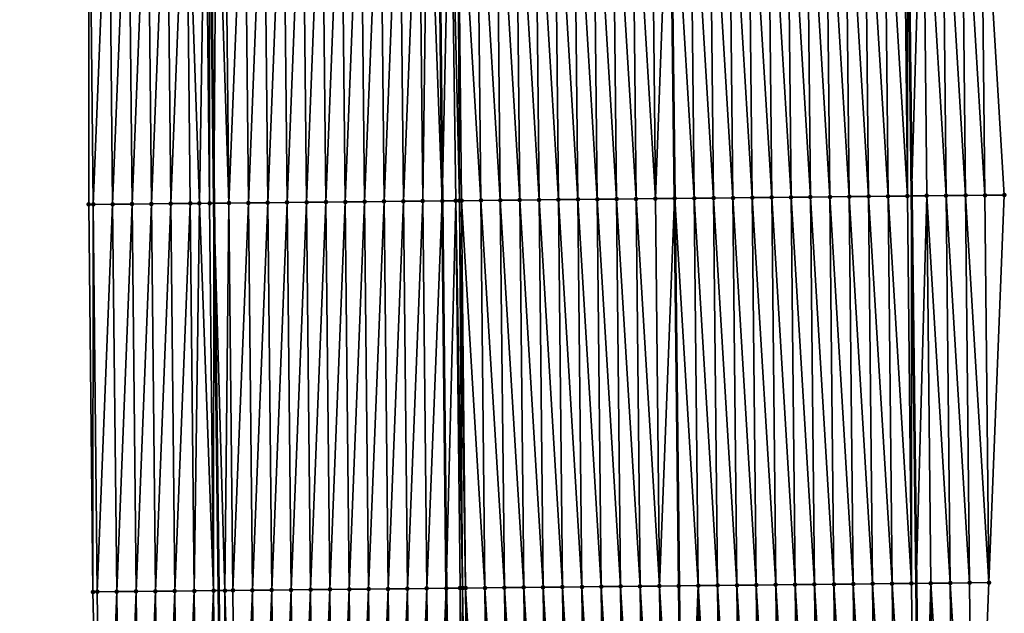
# Model space of a CAD drawing. Header units: feet. Extents: x 2010743 to 2022806, y 818705 to 837694.
# Tile 309 of 531: x 2011471 to 2011521, y 828872 to 828903. Entities that reach past the tile are written whole.
import ezdxf

# ---------------------------------------------------------------- set-up
doc = ezdxf.new("R2010")
doc.units = ezdxf.units.FT
doc.header["$MEASUREMENT"] = 0
for name, color, linetype, lineweight in [('EP_Travel Lane', 172, 'Continuous', 53), ('Road Shots', 141, 'Continuous', 100), ('STRIPING', 60, 'Continuous', 53)]:
    doc.layers.add(name, color=color, linetype=linetype, lineweight=lineweight)
doc.layers.add('I-77-MM17-21_NB-Surface-Border', color=7, linetype='Continuous')
doc.layers.add('I-77-MM17-21_NB-Surface-TIN', color=7, linetype='Continuous')

msp = doc.modelspace()

# ---------------------------------------------------------------- linework, layer by layer
at = {"layer": 'EP_Travel Lane'}
for points in [[(2011512.584, 829273.989, 318.244), (2011512.796, 829253.99, 318.126), (2011512.996, 829233.961, 318.023), (2011513.192, 829213.963, 317.877), (2011513.389, 829193.964, 317.745), (2011513.585, 829173.965, 317.621), (2011513.782, 829153.967, 317.5), (2011513.978, 829133.968, 317.355), (2011514.174, 829113.97, 317.235), (2011514.371, 829093.971, 317.101), (2011514.567, 829073.972, 316.995), (2011514.764, 829053.974, 316.873), (2011514.985, 829033.986, 316.753), (2011515.215, 829013.988, 316.662), (2011515.446, 828993.99, 316.527), (2011515.676, 828973.991, 316.415), (2011515.906, 828953.993, 316.282), (2011516.137, 828933.995, 316.151), (2011516.367, 828913.996, 316.02), (2011516.597, 828893.998, 315.889), (2011516.827, 828874, 315.772), (2011517.058, 828854.001, 315.672), (2011517.273, 828834.007, 315.552), (2011517.484, 828814.009, 315.422)], [(2011476.563, 829273.584, 318.471), (2011476.775, 829253.585, 318.372), (2011476.974, 829233.606, 318.258), (2011477.171, 829213.607, 318.144), (2011477.367, 829193.609, 317.993), (2011477.564, 829173.61, 317.871), (2011477.76, 829153.611, 317.748), (2011477.956, 829133.613, 317.624), (2011478.153, 829113.614, 317.502), (2011478.349, 829093.615, 317.368), (2011478.546, 829073.617, 317.262), (2011478.742, 829053.618, 317.141), (2011478.966, 829033.613, 317.012), (2011479.2, 829013.614, 316.91), (2011479.434, 828993.616, 316.809), (2011479.668, 828973.618, 316.693), (2011479.903, 828953.619, 316.534), (2011480.137, 828933.621, 316.412), (2011480.371, 828913.623, 316.275), (2011480.605, 828893.625, 316.163), (2011480.839, 828873.626, 316.036), (2011481.073, 828853.628, 315.906), (2011481.29, 828833.627, 315.768), (2011481.5, 828813.628, 315.686)]]:
    msp.add_polyline3d(points, dxfattribs=at)
at = {"layer": 'I-77-MM17-21_NB-Surface-Border', "color": 3, "linetype": 'Continuous', "lineweight": -3}
for points in [[(2011514.534, 829274.011, 318.177), (2011514.758, 829254.012, 318.068), (2011516.96, 829234.001, 317.894), (2011517.157, 829214.002, 317.766), (2011518.353, 829194.014, 317.605), (2011518.55, 829174.015, 317.478), (2011518.746, 829154.016, 317.352), (2011517.942, 829134.008, 317.241), (2011519.139, 829114.019, 317.089), (2011518.335, 829094.011, 316.988), (2011517.532, 829074.002, 316.91), (2011517.728, 829054.003, 316.783), (2011517.932, 829034.017, 316.663), (2011519.139, 829014.029, 316.534), (2011519.345, 828994.031, 316.404), (2011519.552, 828974.032, 316.292), (2011520.758, 828954.044, 316.128), (2011520.965, 828934.045, 315.991), (2011520.171, 828914.036, 315.896), (2011521.378, 828894.048, 315.742), (2011520.584, 828874.039, 315.654), (2011519.791, 828854.03, 315.581), (2011520, 828834.036, 315.468), (2011518.211, 828814.016, 315.402)], [(2011475.653, 828813.568, 315.523), (2011475.743, 828833.57, 315.62), (2011474.846, 828853.565, 315.736), (2011474.362, 828873.561, 315.867), (2011474.148, 828893.559, 316.002), (2011474.174, 828913.56, 316.128), (2011473.967, 828933.558, 316.251), (2011473.262, 828953.552, 316.364), (2011473.093, 828973.551, 316.509), (2011473.066, 828993.551, 316.635), (2011473.298, 829013.554, 316.74), (2011473.384, 829033.556, 316.858), (2011472.917, 829053.562, 316.977), (2011472.543, 829073.559, 317.077), (2011471.942, 829093.554, 317.189), (2011472.141, 829113.556, 317.339), (2011471.945, 829133.555, 317.473), (2011471.748, 829153.553, 317.605), (2011471.552, 829173.552, 317.723), (2011471.355, 829193.551, 317.841), (2011470.631, 829213.544, 317.969), (2011470.716, 829233.545, 318.088), (2011470.951, 829253.521, 318.21), (2011470.584, 829273.518, 318.318)]]:
    msp.add_polyline3d(points, dxfattribs=at)
at = {"layer": 'I-77-MM17-21_NB-Surface-TIN', "color": 128, "linetype": 'Continuous', "lineweight": -3}
for points in [[(2011519.378, 828894.027, 315.801), (2011519.171, 828914.026, 315.928), (2011518.171, 828914.015, 315.965)], [(2011520.378, 828894.038, 315.771), (2011520.171, 828914.036, 315.896), (2011519.171, 828914.026, 315.928)], [(2011519.378, 828894.027, 315.801), (2011520.378, 828894.038, 315.771), (2011519.171, 828914.026, 315.928)], [(2011520.378, 828894.038, 315.771), (2011521.378, 828894.048, 315.742), (2011520.171, 828914.036, 315.896)], [(2011474.38, 828893.561, 316.01), (2011474.174, 828913.56, 316.128), (2011474.148, 828893.559, 316.002)], [(2011474.38, 828893.561, 316.01), (2011475.174, 828913.57, 316.158), (2011474.174, 828913.56, 316.128)], [(2011474.38, 828893.561, 316.01), (2011475.38, 828893.571, 316.036), (2011475.174, 828913.57, 316.158)], [(2011475.38, 828893.571, 316.036), (2011476.174, 828913.58, 316.184), (2011475.174, 828913.57, 316.158)], [(2011475.38, 828893.571, 316.036), (2011476.38, 828893.582, 316.063), (2011476.174, 828913.58, 316.184)], [(2011476.38, 828893.582, 316.063), (2011477.174, 828913.59, 316.217), (2011476.174, 828913.58, 316.184)], [(2011476.38, 828893.582, 316.063), (2011477.38, 828893.592, 316.092), (2011477.174, 828913.59, 316.217)], [(2011477.38, 828893.592, 316.092), (2011478.174, 828913.601, 316.235), (2011477.174, 828913.59, 316.217)], [(2011477.38, 828893.592, 316.092), (2011478.38, 828893.602, 316.114), (2011478.174, 828913.601, 316.235)], [(2011478.38, 828893.602, 316.114), (2011479.174, 828913.611, 316.256), (2011478.174, 828913.601, 316.235)], [(2011478.38, 828893.602, 316.114), (2011479.38, 828893.612, 316.14), (2011479.174, 828913.611, 316.256)], [(2011479.852, 828893.617, 316.16), (2011480.174, 828913.621, 316.269), (2011479.174, 828913.611, 316.256)], [(2011479.38, 828893.612, 316.14), (2011479.852, 828893.617, 316.16), (2011479.174, 828913.611, 316.256)], [(2011479.852, 828893.617, 316.16), (2011480.38, 828893.622, 316.159), (2011480.174, 828913.621, 316.269)], [(2011480.38, 828893.622, 316.159), (2011480.371, 828913.623, 316.275), (2011480.174, 828913.621, 316.269)], [(2011480.741, 828913.627, 316.287), (2011480.371, 828913.623, 316.275), (2011480.605, 828893.625, 316.163)], [(2011480.38, 828893.622, 316.159), (2011480.605, 828893.625, 316.163), (2011480.371, 828913.623, 316.275)], [(2011481.38, 828893.633, 316.175), (2011480.741, 828913.627, 316.287), (2011480.605, 828893.625, 316.163)], [(2011481.38, 828893.633, 316.175), (2011481.173, 828913.631, 316.297), (2011480.741, 828913.627, 316.287)], [(2011481.38, 828893.633, 316.175), (2011482.173, 828913.641, 316.318), (2011481.173, 828913.631, 316.297)], [(2011481.38, 828893.633, 316.175), (2011482.38, 828893.643, 316.198), (2011482.173, 828913.641, 316.318)], [(2011482.38, 828893.643, 316.198), (2011483.173, 828913.652, 316.333), (2011482.173, 828913.641, 316.318)], [(2011482.38, 828893.643, 316.198), (2011483.38, 828893.653, 316.22), (2011483.173, 828913.652, 316.333)], [(2011483.38, 828893.653, 316.22), (2011484.173, 828913.662, 316.342), (2011483.173, 828913.652, 316.333)], [(2011483.38, 828893.653, 316.22), (2011484.38, 828893.663, 316.227), (2011484.173, 828913.662, 316.342)], [(2011484.38, 828893.663, 316.227), (2011485.173, 828913.672, 316.351), (2011484.173, 828913.662, 316.342)], [(2011484.38, 828893.663, 316.227), (2011485.38, 828893.674, 316.239), (2011485.173, 828913.672, 316.351)], [(2011485.38, 828893.674, 316.239), (2011486.173, 828913.682, 316.362), (2011485.173, 828913.672, 316.351)], [(2011485.38, 828893.674, 316.239), (2011486.38, 828893.684, 316.25), (2011486.173, 828913.682, 316.362)], [(2011486.38, 828893.684, 316.25), (2011487.173, 828913.693, 316.373), (2011486.173, 828913.682, 316.362)], [(2011486.38, 828893.684, 316.25), (2011487.38, 828893.694, 316.26), (2011487.173, 828913.693, 316.373)], [(2011487.38, 828893.694, 316.26), (2011488.173, 828913.703, 316.38), (2011487.173, 828913.693, 316.373)], [(2011487.38, 828893.694, 316.26), (2011488.38, 828893.704, 316.269), (2011488.173, 828913.703, 316.38)], [(2011488.38, 828893.704, 316.269), (2011489.173, 828913.713, 316.391), (2011488.173, 828913.703, 316.38)], [(2011488.38, 828893.704, 316.269), (2011489.38, 828893.715, 316.281), (2011489.173, 828913.713, 316.391)], [(2011489.38, 828893.715, 316.281), (2011490.173, 828913.723, 316.402), (2011489.173, 828913.713, 316.391)], [(2011489.38, 828893.715, 316.281), (2011490.38, 828893.725, 316.294), (2011490.173, 828913.723, 316.402)], [(2011490.38, 828893.725, 316.294), (2011491.173, 828913.734, 316.416), (2011490.173, 828913.723, 316.402)], [(2011490.38, 828893.725, 316.294), (2011491.379, 828893.735, 316.312), (2011491.173, 828913.734, 316.416)], [(2011491.379, 828893.735, 316.312), (2011491.645, 828913.739, 316.423), (2011491.173, 828913.734, 316.416)], [(2011491.379, 828893.735, 316.312), (2011492.38, 828893.745, 316.316), (2011491.645, 828913.739, 316.423)], [(2011491.645, 828913.739, 316.423), (2011492.38, 828893.745, 316.316), (2011492.173, 828913.744, 316.416)], [(2011492.804, 828913.751, 316.42), (2011492.173, 828913.744, 316.416), (2011492.38, 828893.745, 316.316)], [(2011493.082, 828893.753, 316.323), (2011492.804, 828913.751, 316.42), (2011492.38, 828893.745, 316.316)], [(2011493.272, 828893.755, 316.322), (2011493.173, 828913.754, 316.416), (2011492.804, 828913.751, 316.42)], [(2011493.082, 828893.753, 316.323), (2011493.272, 828893.755, 316.322), (2011492.804, 828913.751, 316.42)], [(2011494.379, 828893.766, 316.308), (2011494.173, 828913.765, 316.4), (2011493.173, 828913.754, 316.416)], [(2011493.272, 828893.755, 316.322), (2011493.379, 828893.756, 316.322), (2011493.173, 828913.754, 316.416)], [(2011493.379, 828893.756, 316.322), (2011494.379, 828893.766, 316.308), (2011493.173, 828913.754, 316.416)], [(2011495.379, 828893.776, 316.29), (2011495.173, 828913.775, 316.386), (2011494.173, 828913.765, 316.4)], [(2011494.379, 828893.766, 316.308), (2011495.379, 828893.776, 316.29), (2011494.173, 828913.765, 316.4)], [(2011496.379, 828893.787, 316.272), (2011496.173, 828913.786, 316.373), (2011495.173, 828913.775, 316.386)], [(2011495.379, 828893.776, 316.29), (2011496.379, 828893.787, 316.272), (2011495.173, 828913.775, 316.386)], [(2011497.379, 828893.797, 316.257), (2011497.173, 828913.796, 316.359), (2011496.173, 828913.786, 316.373)], [(2011496.379, 828893.787, 316.272), (2011497.379, 828893.797, 316.257), (2011496.173, 828913.786, 316.373)], [(2011498.379, 828893.808, 316.241), (2011498.173, 828913.806, 316.345), (2011497.173, 828913.796, 316.359)], [(2011497.379, 828893.797, 316.257), (2011498.379, 828893.808, 316.241), (2011497.173, 828913.796, 316.359)], [(2011499.379, 828893.818, 316.223), (2011499.173, 828913.817, 316.329), (2011498.173, 828913.806, 316.345)], [(2011498.379, 828893.808, 316.241), (2011499.379, 828893.818, 316.223), (2011498.173, 828913.806, 316.345)], [(2011500.379, 828893.829, 316.204), (2011500.172, 828913.827, 316.312), (2011499.173, 828913.817, 316.329)], [(2011499.379, 828893.818, 316.223), (2011500.379, 828893.829, 316.204), (2011499.173, 828913.817, 316.329)], [(2011501.379, 828893.839, 316.19), (2011501.172, 828913.838, 316.299), (2011500.172, 828913.827, 316.312)], [(2011500.379, 828893.829, 316.204), (2011501.379, 828893.839, 316.19), (2011500.172, 828913.827, 316.312)], [(2011502.379, 828893.849, 316.178), (2011502.172, 828913.848, 316.287), (2011501.172, 828913.838, 316.299)], [(2011501.379, 828893.839, 316.19), (2011502.379, 828893.849, 316.178), (2011501.172, 828913.838, 316.299)], [(2011503.379, 828893.86, 316.171), (2011503.172, 828913.858, 316.28), (2011502.172, 828913.848, 316.287)], [(2011502.379, 828893.849, 316.178), (2011503.379, 828893.86, 316.171), (2011502.172, 828913.848, 316.287)], [(2011503.379, 828893.86, 316.171), (2011504.128, 828913.869, 316.256), (2011503.172, 828913.858, 316.28)], [(2011503.379, 828893.86, 316.171), (2011504.356, 828893.87, 316.146), (2011504.128, 828913.869, 316.256)], [(2011504.172, 828913.869, 316.255), (2011504.128, 828913.869, 316.256), (2011504.356, 828893.87, 316.146)], [(2011505.379, 828893.881, 316.124), (2011505.172, 828913.879, 316.236), (2011504.172, 828913.869, 316.255)], [(2011504.379, 828893.87, 316.145), (2011504.172, 828913.869, 316.255), (2011504.356, 828893.87, 316.146)], [(2011504.379, 828893.87, 316.145), (2011505.379, 828893.881, 316.124), (2011504.172, 828913.869, 316.255)], [(2011506.379, 828893.891, 316.091), (2011506.172, 828913.89, 316.207), (2011505.172, 828913.879, 316.236)], [(2011505.379, 828893.881, 316.124), (2011506.379, 828893.891, 316.091), (2011505.172, 828913.879, 316.236)], [(2011507.379, 828893.902, 316.069), (2011507.172, 828913.9, 316.186), (2011506.172, 828913.89, 316.207)], [(2011506.379, 828893.891, 316.091), (2011507.379, 828893.902, 316.069), (2011506.172, 828913.89, 316.207)], [(2011508.379, 828893.912, 316.049), (2011508.172, 828913.911, 316.167), (2011507.172, 828913.9, 316.186)], [(2011507.379, 828893.902, 316.069), (2011508.379, 828893.912, 316.049), (2011507.172, 828913.9, 316.186)], [(2011509.379, 828893.923, 316.028), (2011509.172, 828913.921, 316.149), (2011508.172, 828913.911, 316.167)], [(2011508.379, 828893.912, 316.049), (2011509.379, 828893.923, 316.028), (2011508.172, 828913.911, 316.167)], [(2011510.378, 828893.933, 316.013), (2011510.172, 828913.932, 316.136), (2011509.172, 828913.921, 316.149)], [(2011509.379, 828893.923, 316.028), (2011510.378, 828893.933, 316.013), (2011509.172, 828913.921, 316.149)], [(2011511.378, 828893.944, 316), (2011511.172, 828913.942, 316.123), (2011510.172, 828913.932, 316.136)], [(2011510.378, 828893.933, 316.013), (2011511.378, 828893.944, 316), (2011510.172, 828913.932, 316.136)], [(2011512.378, 828893.954, 315.984), (2011512.172, 828913.952, 316.11), (2011511.172, 828913.942, 316.123)], [(2011511.378, 828893.944, 316), (2011512.378, 828893.954, 315.984), (2011511.172, 828913.942, 316.123)], [(2011513.378, 828893.964, 315.964), (2011513.172, 828913.963, 316.09), (2011512.172, 828913.952, 316.11)], [(2011512.378, 828893.954, 315.984), (2011513.378, 828893.964, 315.964), (2011512.172, 828913.952, 316.11)], [(2011514.378, 828893.975, 315.945), (2011514.172, 828913.973, 316.075), (2011513.172, 828913.963, 316.09)], [(2011513.378, 828893.964, 315.964), (2011514.378, 828893.975, 315.945), (2011513.172, 828913.963, 316.09)], [(2011515.378, 828893.985, 315.926), (2011515.172, 828913.984, 316.058), (2011514.172, 828913.973, 316.075)], [(2011514.378, 828893.975, 315.945), (2011515.378, 828893.985, 315.926), (2011514.172, 828913.973, 316.075)], [(2011516.378, 828893.996, 315.895), (2011516.172, 828913.994, 316.027), (2011515.172, 828913.984, 316.058)], [(2011515.378, 828893.985, 315.926), (2011516.378, 828893.996, 315.895), (2011515.172, 828913.984, 316.058)], [(2011516.378, 828893.996, 315.895), (2011516.367, 828913.996, 316.02), (2011516.172, 828913.994, 316.027)], [(2011517.172, 828914.005, 315.993), (2011516.367, 828913.996, 316.02), (2011516.597, 828893.998, 315.889)], [(2011516.378, 828893.996, 315.895), (2011516.597, 828893.998, 315.889), (2011516.367, 828913.996, 316.02)], [(2011517.378, 828894.006, 315.864), (2011517.172, 828914.005, 315.993), (2011516.597, 828893.998, 315.889)], [(2011518.378, 828894.017, 315.836), (2011518.171, 828914.015, 315.965), (2011517.172, 828914.005, 315.993)], [(2011517.378, 828894.006, 315.864), (2011518.378, 828894.017, 315.836), (2011517.172, 828914.005, 315.993)], [(2011518.378, 828894.017, 315.836), (2011519.378, 828894.027, 315.801), (2011518.171, 828914.015, 315.965)], [(2011487.586, 828873.696, 316.133), (2011488.38, 828893.704, 316.269), (2011487.38, 828893.694, 316.26)], [(2011487.586, 828873.696, 316.133), (2011488.586, 828873.706, 316.143), (2011488.38, 828893.704, 316.269)], [(2011488.586, 828873.706, 316.143), (2011489.38, 828893.715, 316.281), (2011488.38, 828893.704, 316.269)], [(2011488.586, 828873.706, 316.143), (2011489.586, 828873.716, 316.159), (2011489.38, 828893.715, 316.281)], [(2011489.586, 828873.716, 316.159), (2011490.38, 828893.725, 316.294), (2011489.38, 828893.715, 316.281)], [(2011489.586, 828873.716, 316.159), (2011490.586, 828873.726, 316.176), (2011490.38, 828893.725, 316.294)], [(2011490.586, 828873.726, 316.176), (2011491.379, 828893.735, 316.312), (2011490.38, 828893.725, 316.294)], [(2011490.586, 828873.726, 316.176), (2011491.586, 828873.736, 316.195), (2011491.379, 828893.735, 316.312)], [(2011491.586, 828873.736, 316.195), (2011492.38, 828893.745, 316.316), (2011491.379, 828893.735, 316.312)], [(2011491.586, 828873.736, 316.195), (2011492.586, 828873.747, 316.203), (2011492.38, 828893.745, 316.316)], [(2011493.082, 828893.753, 316.323), (2011492.38, 828893.745, 316.316), (2011492.586, 828873.747, 316.203)], [(2011493.303, 828873.754, 316.209), (2011493.082, 828893.753, 316.323), (2011492.586, 828873.747, 316.203)], [(2011493.432, 828873.755, 316.208), (2011493.272, 828893.755, 316.322), (2011493.082, 828893.753, 316.323)], [(2011493.303, 828873.754, 316.209), (2011493.432, 828873.755, 316.208), (2011493.082, 828893.753, 316.323)], [(2011493.586, 828873.757, 316.207), (2011493.379, 828893.756, 316.322), (2011493.272, 828893.755, 316.322)], [(2011493.432, 828873.755, 316.208), (2011493.586, 828873.757, 316.207), (2011493.272, 828893.755, 316.322)], [(2011494.586, 828873.767, 316.192), (2011494.379, 828893.766, 316.308), (2011493.379, 828893.756, 316.322)], [(2011493.586, 828873.757, 316.207), (2011494.586, 828873.767, 316.192), (2011493.379, 828893.756, 316.322)], [(2011495.586, 828873.778, 316.173), (2011495.379, 828893.776, 316.29), (2011494.379, 828893.766, 316.308)], [(2011494.586, 828873.767, 316.192), (2011495.586, 828873.778, 316.173), (2011494.379, 828893.766, 316.308)], [(2011496.586, 828873.788, 316.152), (2011496.379, 828893.787, 316.272), (2011495.379, 828893.776, 316.29)], [(2011495.586, 828873.778, 316.173), (2011496.586, 828873.788, 316.152), (2011495.379, 828893.776, 316.29)], [(2011497.586, 828873.799, 316.135), (2011497.379, 828893.797, 316.257), (2011496.379, 828893.787, 316.272)], [(2011496.586, 828873.788, 316.152), (2011497.586, 828873.799, 316.135), (2011496.379, 828893.787, 316.272)], [(2011498.586, 828873.809, 316.121), (2011498.379, 828893.808, 316.241), (2011497.379, 828893.797, 316.257)], [(2011497.586, 828873.799, 316.135), (2011498.586, 828873.809, 316.121), (2011497.379, 828893.797, 316.257)], [(2011499.586, 828873.82, 316.103), (2011499.379, 828893.818, 316.223), (2011498.379, 828893.808, 316.241)], [(2011498.586, 828873.809, 316.121), (2011499.586, 828873.82, 316.103), (2011498.379, 828893.808, 316.241)], [(2011500.586, 828873.83, 316.087), (2011500.379, 828893.829, 316.204), (2011499.379, 828893.818, 316.223)], [(2011499.586, 828873.82, 316.103), (2011500.586, 828873.83, 316.087), (2011499.379, 828893.818, 316.223)], [(2011501.586, 828873.841, 316.07), (2011501.379, 828893.839, 316.19), (2011500.379, 828893.829, 316.204)], [(2011500.586, 828873.83, 316.087), (2011501.586, 828873.841, 316.07), (2011500.379, 828893.829, 316.204)], [(2011502.585, 828873.851, 316.057), (2011502.379, 828893.849, 316.178), (2011501.379, 828893.839, 316.19)], [(2011501.586, 828873.841, 316.07), (2011502.585, 828873.851, 316.057), (2011501.379, 828893.839, 316.19)], [(2011503.585, 828873.861, 316.051), (2011503.379, 828893.86, 316.171), (2011502.379, 828893.849, 316.178)], [(2011502.585, 828873.851, 316.057), (2011503.585, 828873.861, 316.051), (2011502.379, 828893.849, 316.178)], [(2011503.585, 828873.861, 316.051), (2011504.356, 828893.87, 316.146), (2011503.379, 828893.86, 316.171)], [(2011503.585, 828873.861, 316.051), (2011504.583, 828873.872, 316.029), (2011504.356, 828893.87, 316.146)], [(2011504.379, 828893.87, 316.145), (2011504.356, 828893.87, 316.146), (2011504.583, 828873.872, 316.029)], [(2011505.585, 828873.882, 316.005), (2011505.379, 828893.881, 316.124), (2011504.379, 828893.87, 316.145)], [(2011504.585, 828873.872, 316.029), (2011504.379, 828893.87, 316.145), (2011504.583, 828873.872, 316.029)], [(2011504.585, 828873.872, 316.029), (2011505.585, 828873.882, 316.005), (2011504.379, 828893.87, 316.145)], [(2011506.585, 828873.893, 315.973), (2011506.379, 828893.891, 316.091), (2011505.379, 828893.881, 316.124)], [(2011505.585, 828873.882, 316.005), (2011506.585, 828873.893, 315.973), (2011505.379, 828893.881, 316.124)], [(2011507.585, 828873.903, 315.95), (2011507.379, 828893.902, 316.069), (2011506.379, 828893.891, 316.091)], [(2011506.585, 828873.893, 315.973), (2011507.585, 828873.903, 315.95), (2011506.379, 828893.891, 316.091)], [(2011508.585, 828873.914, 315.929), (2011508.379, 828893.912, 316.049), (2011507.379, 828893.902, 316.069)], [(2011507.585, 828873.903, 315.95), (2011508.585, 828873.914, 315.929), (2011507.379, 828893.902, 316.069)], [(2011509.585, 828873.924, 315.913), (2011509.379, 828893.923, 316.028), (2011508.379, 828893.912, 316.049)], [(2011508.585, 828873.914, 315.929), (2011509.585, 828873.924, 315.913), (2011508.379, 828893.912, 316.049)], [(2011510.585, 828873.935, 315.9), (2011510.378, 828893.933, 316.013), (2011509.379, 828893.923, 316.028)], [(2011509.585, 828873.924, 315.913), (2011510.585, 828873.935, 315.9), (2011509.379, 828893.923, 316.028)], [(2011511.585, 828873.945, 315.885), (2011511.378, 828893.944, 316), (2011510.378, 828893.933, 316.013)], [(2011510.585, 828873.935, 315.9), (2011511.585, 828873.945, 315.885), (2011510.378, 828893.933, 316.013)], [(2011512.585, 828873.955, 315.87), (2011512.378, 828893.954, 315.984), (2011511.378, 828893.944, 316)], [(2011511.585, 828873.945, 315.885), (2011512.585, 828873.955, 315.87), (2011511.378, 828893.944, 316)], [(2011513.585, 828873.966, 315.851), (2011513.378, 828893.964, 315.964), (2011512.378, 828893.954, 315.984)], [(2011512.585, 828873.955, 315.87), (2011513.585, 828873.966, 315.851), (2011512.378, 828893.954, 315.984)], [(2011514.585, 828873.976, 315.831), (2011514.378, 828893.975, 315.945), (2011513.378, 828893.964, 315.964)], [(2011513.585, 828873.966, 315.851), (2011514.585, 828873.976, 315.831), (2011513.378, 828893.964, 315.964)], [(2011515.585, 828873.987, 315.809), (2011515.378, 828893.985, 315.926), (2011514.378, 828893.975, 315.945)], [(2011514.585, 828873.976, 315.831), (2011515.585, 828873.987, 315.809), (2011514.378, 828893.975, 315.945)], [(2011516.585, 828873.997, 315.778), (2011516.378, 828893.996, 315.895), (2011515.378, 828893.985, 315.926)], [(2011515.585, 828873.987, 315.809), (2011516.585, 828873.997, 315.778), (2011515.378, 828893.985, 315.926)], [(2011516.585, 828873.997, 315.778), (2011516.597, 828893.998, 315.889), (2011516.378, 828893.996, 315.895)], [(2011516.585, 828873.997, 315.778), (2011516.827, 828874, 315.772), (2011516.597, 828893.998, 315.889)], [(2011517.378, 828894.006, 315.864), (2011516.597, 828893.998, 315.889), (2011516.827, 828874, 315.772)], [(2011517.585, 828874.008, 315.753), (2011517.378, 828894.006, 315.864), (2011516.827, 828874, 315.772)], [(2011518.585, 828874.018, 315.723), (2011518.378, 828894.017, 315.836), (2011517.378, 828894.006, 315.864)], [(2011517.585, 828874.008, 315.753), (2011518.585, 828874.018, 315.723), (2011517.378, 828894.006, 315.864)], [(2011519.585, 828874.029, 315.687), (2011519.378, 828894.027, 315.801), (2011518.378, 828894.017, 315.836)], [(2011518.585, 828874.018, 315.723), (2011519.585, 828874.029, 315.687), (2011518.378, 828894.017, 315.836)], [(2011520.584, 828874.039, 315.654), (2011520.378, 828894.038, 315.771), (2011519.378, 828894.027, 315.801)], [(2011519.585, 828874.029, 315.687), (2011520.584, 828874.039, 315.654), (2011519.378, 828894.027, 315.801)], [(2011520.584, 828874.039, 315.654), (2011521.378, 828894.048, 315.742), (2011520.378, 828894.038, 315.771)], [(2011474.362, 828873.561, 315.867), (2011474.38, 828893.561, 316.01), (2011474.148, 828893.559, 316.002)], [(2011474.587, 828873.563, 315.874), (2011474.38, 828893.561, 316.01), (2011474.362, 828873.561, 315.867)], [(2011474.587, 828873.563, 315.874), (2011475.38, 828893.571, 316.036), (2011474.38, 828893.561, 316.01)], [(2011474.587, 828873.563, 315.874), (2011475.587, 828873.573, 315.906), (2011475.38, 828893.571, 316.036)], [(2011475.587, 828873.573, 315.906), (2011476.38, 828893.582, 316.063), (2011475.38, 828893.571, 316.036)], [(2011475.587, 828873.573, 315.906), (2011476.587, 828873.583, 315.935), (2011476.38, 828893.582, 316.063)], [(2011476.587, 828873.583, 315.935), (2011477.38, 828893.592, 316.092), (2011476.38, 828893.582, 316.063)], [(2011476.587, 828873.583, 315.935), (2011477.587, 828873.593, 315.966), (2011477.38, 828893.592, 316.092)], [(2011477.587, 828873.593, 315.966), (2011478.38, 828893.602, 316.114), (2011477.38, 828893.592, 316.092)], [(2011477.587, 828873.593, 315.966), (2011478.587, 828873.603, 315.996), (2011478.38, 828893.602, 316.114)], [(2011478.587, 828873.603, 315.996), (2011479.38, 828893.612, 316.14), (2011478.38, 828893.602, 316.114)], [(2011478.587, 828873.603, 315.996), (2011479.587, 828873.614, 316.027), (2011479.38, 828893.612, 316.14)], [(2011479.587, 828873.614, 316.027), (2011479.852, 828893.617, 316.16), (2011479.38, 828893.612, 316.14)], [(2011479.587, 828873.614, 316.027), (2011480.587, 828873.624, 316.033), (2011479.852, 828893.617, 316.16)], [(2011480.587, 828873.624, 316.033), (2011480.38, 828893.622, 316.159), (2011479.852, 828893.617, 316.16)], [(2011480.587, 828873.624, 316.033), (2011480.605, 828893.625, 316.163), (2011480.38, 828893.622, 316.159)], [(2011480.587, 828873.624, 316.033), (2011480.839, 828873.626, 316.036), (2011480.605, 828893.625, 316.163)], [(2011481.169, 828873.63, 316.039), (2011481.38, 828893.633, 316.175), (2011480.605, 828893.625, 316.163)], [(2011481.169, 828873.63, 316.039), (2011480.605, 828893.625, 316.163), (2011480.839, 828873.626, 316.036)], [(2011481.169, 828873.63, 316.039), (2011481.587, 828873.634, 316.048), (2011481.38, 828893.633, 316.175)], [(2011481.587, 828873.634, 316.048), (2011482.38, 828893.643, 316.198), (2011481.38, 828893.633, 316.175)], [(2011481.587, 828873.634, 316.048), (2011482.587, 828873.644, 316.069), (2011482.38, 828893.643, 316.198)], [(2011482.587, 828873.644, 316.069), (2011483.38, 828893.653, 316.22), (2011482.38, 828893.643, 316.198)], [(2011482.587, 828873.644, 316.069), (2011483.586, 828873.654, 316.087), (2011483.38, 828893.653, 316.22)], [(2011483.586, 828873.654, 316.087), (2011484.38, 828893.663, 316.227), (2011483.38, 828893.653, 316.22)], [(2011483.586, 828873.654, 316.087), (2011484.586, 828873.665, 316.097), (2011484.38, 828893.663, 316.227)], [(2011484.586, 828873.665, 316.097), (2011485.38, 828893.674, 316.239), (2011484.38, 828893.663, 316.227)], [(2011484.586, 828873.665, 316.097), (2011485.586, 828873.675, 316.11), (2011485.38, 828893.674, 316.239)], [(2011485.586, 828873.675, 316.11), (2011486.38, 828893.684, 316.25), (2011485.38, 828893.674, 316.239)], [(2011485.586, 828873.675, 316.11), (2011486.586, 828873.685, 316.122), (2011486.38, 828893.684, 316.25)], [(2011486.586, 828873.685, 316.122), (2011487.38, 828893.694, 316.26), (2011486.38, 828893.684, 316.25)], [(2011486.586, 828873.685, 316.122), (2011487.586, 828873.696, 316.133), (2011487.38, 828893.694, 316.26)], [(2011507.792, 828853.905, 315.827), (2011507.585, 828873.903, 315.95), (2011506.585, 828873.893, 315.973)], [(2011508.792, 828853.915, 315.807), (2011508.585, 828873.914, 315.929), (2011507.585, 828873.903, 315.95)], [(2011507.792, 828853.905, 315.827), (2011508.792, 828853.915, 315.807), (2011507.585, 828873.903, 315.95)], [(2011509.792, 828853.926, 315.79), (2011509.585, 828873.924, 315.913), (2011508.585, 828873.914, 315.929)], [(2011508.792, 828853.915, 315.807), (2011509.792, 828853.926, 315.79), (2011508.585, 828873.914, 315.929)], [(2011510.792, 828853.936, 315.777), (2011510.585, 828873.935, 315.9), (2011509.585, 828873.924, 315.913)], [(2011509.792, 828853.926, 315.79), (2011510.792, 828853.936, 315.777), (2011509.585, 828873.924, 315.913)], [(2011511.792, 828853.946, 315.765), (2011511.585, 828873.945, 315.885), (2011510.585, 828873.935, 315.9)], [(2011510.792, 828853.936, 315.777), (2011511.792, 828853.946, 315.765), (2011510.585, 828873.935, 315.9)], [(2011512.791, 828853.957, 315.752), (2011512.585, 828873.955, 315.87), (2011511.585, 828873.945, 315.885)], [(2011511.792, 828853.946, 315.765), (2011512.791, 828853.957, 315.752), (2011511.585, 828873.945, 315.885)], [(2011513.791, 828853.967, 315.739), (2011513.585, 828873.966, 315.851), (2011512.585, 828873.955, 315.87)], [(2011512.791, 828853.957, 315.752), (2011513.791, 828853.967, 315.739), (2011512.585, 828873.955, 315.87)], [(2011514.791, 828853.978, 315.724), (2011514.585, 828873.976, 315.831), (2011513.585, 828873.966, 315.851)], [(2011513.791, 828853.967, 315.739), (2011514.791, 828853.978, 315.724), (2011513.585, 828873.966, 315.851)], [(2011515.791, 828853.988, 315.705), (2011515.585, 828873.987, 315.809), (2011514.585, 828873.976, 315.831)], [(2011514.791, 828853.978, 315.724), (2011515.791, 828853.988, 315.705), (2011514.585, 828873.976, 315.831)], [(2011516.791, 828853.999, 315.679), (2011516.585, 828873.997, 315.778), (2011515.585, 828873.987, 315.809)], [(2011515.791, 828853.988, 315.705), (2011516.791, 828853.999, 315.679), (2011515.585, 828873.987, 315.809)], [(2011516.791, 828853.999, 315.679), (2011516.827, 828874, 315.772), (2011516.585, 828873.997, 315.778)], [(2011516.791, 828853.999, 315.679), (2011517.058, 828854.001, 315.672), (2011516.827, 828874, 315.772)], [(2011517.585, 828874.008, 315.753), (2011516.827, 828874, 315.772), (2011517.058, 828854.001, 315.672)], [(2011517.791, 828854.009, 315.651), (2011517.585, 828874.008, 315.753), (2011517.058, 828854.001, 315.672)], [(2011518.791, 828854.02, 315.619), (2011518.585, 828874.018, 315.723), (2011517.585, 828874.008, 315.753)], [(2011517.791, 828854.009, 315.651), (2011518.791, 828854.02, 315.619), (2011517.585, 828874.008, 315.753)], [(2011519.791, 828854.03, 315.581), (2011519.585, 828874.029, 315.687), (2011518.585, 828874.018, 315.723)], [(2011518.791, 828854.02, 315.619), (2011519.791, 828854.03, 315.581), (2011518.585, 828874.018, 315.723)], [(2011519.791, 828854.03, 315.581), (2011520.584, 828874.039, 315.654), (2011519.585, 828874.029, 315.687)], [(2011474.846, 828853.565, 315.736), (2011474.587, 828873.563, 315.874), (2011474.362, 828873.561, 315.867)], [(2011474.846, 828853.565, 315.736), (2011475.587, 828873.573, 315.906), (2011474.587, 828873.563, 315.874)], [(2011475.793, 828853.575, 315.768), (2011475.587, 828873.573, 315.906), (2011474.846, 828853.565, 315.736)], [(2011475.793, 828853.575, 315.768), (2011476.587, 828873.583, 315.935), (2011475.587, 828873.573, 315.906)], [(2011475.793, 828853.575, 315.768), (2011476.793, 828853.585, 315.796), (2011476.587, 828873.583, 315.935)], [(2011476.793, 828853.585, 315.796), (2011477.587, 828873.593, 315.966), (2011476.587, 828873.583, 315.935)], [(2011476.793, 828853.585, 315.796), (2011477.793, 828853.595, 315.827), (2011477.587, 828873.593, 315.966)], [(2011477.793, 828853.595, 315.827), (2011478.587, 828873.603, 315.996), (2011477.587, 828873.593, 315.966)], [(2011477.793, 828853.595, 315.827), (2011478.793, 828853.605, 315.861), (2011478.587, 828873.603, 315.996)], [(2011478.793, 828853.605, 315.861), (2011479.587, 828873.614, 316.027), (2011478.587, 828873.603, 315.996)], [(2011478.793, 828853.605, 315.861), (2011479.793, 828853.615, 315.892), (2011479.587, 828873.614, 316.027)], [(2011479.793, 828853.615, 315.892), (2011480.587, 828873.624, 316.033), (2011479.587, 828873.614, 316.027)], [(2011479.793, 828853.615, 315.892), (2011480.793, 828853.625, 315.902), (2011480.587, 828873.624, 316.033)], [(2011480.793, 828853.625, 315.902), (2011480.839, 828873.626, 316.036), (2011480.587, 828873.624, 316.033)], [(2011480.793, 828853.625, 315.902), (2011481.073, 828853.628, 315.906), (2011480.839, 828873.626, 316.036)], [(2011481.169, 828873.63, 316.039), (2011480.839, 828873.626, 316.036), (2011481.073, 828853.628, 315.906)], [(2011481.793, 828853.636, 315.918), (2011481.169, 828873.63, 316.039), (2011481.073, 828853.628, 315.906)], [(2011481.793, 828853.636, 315.918), (2011481.587, 828873.634, 316.048), (2011481.169, 828873.63, 316.039)], [(2011481.793, 828853.636, 315.918), (2011482.587, 828873.644, 316.069), (2011481.587, 828873.634, 316.048)], [(2011481.793, 828853.636, 315.918), (2011482.793, 828853.646, 315.942), (2011482.587, 828873.644, 316.069)], [(2011482.793, 828853.646, 315.942), (2011483.586, 828873.654, 316.087), (2011482.587, 828873.644, 316.069)], [(2011482.793, 828853.646, 315.942), (2011483.793, 828853.656, 315.956), (2011483.586, 828873.654, 316.087)], [(2011483.793, 828853.656, 315.956), (2011484.586, 828873.665, 316.097), (2011483.586, 828873.654, 316.087)], [(2011483.793, 828853.656, 315.956), (2011484.793, 828853.666, 315.962), (2011484.586, 828873.665, 316.097)], [(2011484.793, 828853.666, 315.962), (2011485.586, 828873.675, 316.11), (2011484.586, 828873.665, 316.097)], [(2011484.793, 828853.666, 315.962), (2011485.793, 828853.677, 315.973), (2011485.586, 828873.675, 316.11)], [(2011485.793, 828853.677, 315.973), (2011486.586, 828873.685, 316.122), (2011485.586, 828873.675, 316.11)], [(2011485.793, 828853.677, 315.973), (2011486.793, 828853.687, 315.981), (2011486.586, 828873.685, 316.122)], [(2011486.793, 828853.687, 315.981), (2011487.586, 828873.696, 316.133), (2011486.586, 828873.685, 316.122)], [(2011486.793, 828853.687, 315.981), (2011487.793, 828853.697, 315.994), (2011487.586, 828873.696, 316.133)], [(2011487.793, 828853.697, 315.994), (2011488.586, 828873.706, 316.143), (2011487.586, 828873.696, 316.133)], [(2011487.793, 828853.697, 315.994), (2011488.793, 828853.707, 316.008), (2011488.586, 828873.706, 316.143)], [(2011488.793, 828853.707, 316.008), (2011489.586, 828873.716, 316.159), (2011488.586, 828873.706, 316.143)], [(2011488.793, 828853.707, 316.008), (2011489.793, 828853.718, 316.021), (2011489.586, 828873.716, 316.159)], [(2011489.793, 828853.718, 316.021), (2011490.586, 828873.726, 316.176), (2011489.586, 828873.716, 316.159)], [(2011489.793, 828853.718, 316.021), (2011490.793, 828853.728, 316.038), (2011490.586, 828873.726, 316.176)], [(2011490.793, 828853.728, 316.038), (2011491.586, 828873.736, 316.195), (2011490.586, 828873.726, 316.176)], [(2011490.793, 828853.728, 316.038), (2011491.793, 828853.738, 316.056), (2011491.586, 828873.736, 316.195)], [(2011491.802, 828853.738, 316.056), (2011492.586, 828873.747, 316.203), (2011491.586, 828873.736, 316.195)], [(2011491.793, 828853.738, 316.056), (2011491.802, 828853.738, 316.056), (2011491.586, 828873.736, 316.195)], [(2011491.802, 828853.738, 316.056), (2011492.793, 828853.748, 316.067), (2011492.586, 828873.747, 316.203)], [(2011493.307, 828853.754, 316.069), (2011493.303, 828873.754, 316.209), (2011492.586, 828873.747, 316.203)], [(2011493.307, 828853.754, 316.069), (2011492.586, 828873.747, 316.203), (2011492.793, 828853.748, 316.067)], [(2011493.439, 828853.755, 316.069), (2011493.432, 828873.755, 316.208), (2011493.303, 828873.754, 316.209)], [(2011493.307, 828853.754, 316.069), (2011493.439, 828853.755, 316.069), (2011493.303, 828873.754, 316.209)], [(2011493.793, 828853.759, 316.067), (2011493.586, 828873.757, 316.207), (2011493.432, 828873.755, 316.208)], [(2011493.439, 828853.755, 316.069), (2011493.793, 828853.759, 316.067), (2011493.432, 828873.755, 316.208)], [(2011494.792, 828853.769, 316.053), (2011494.586, 828873.767, 316.192), (2011493.586, 828873.757, 316.207)], [(2011493.793, 828853.759, 316.067), (2011494.792, 828853.769, 316.053), (2011493.586, 828873.757, 316.207)], [(2011495.792, 828853.779, 316.035), (2011495.586, 828873.778, 316.173), (2011494.586, 828873.767, 316.192)], [(2011494.792, 828853.769, 316.053), (2011495.792, 828853.779, 316.035), (2011494.586, 828873.767, 316.192)], [(2011496.792, 828853.79, 316.018), (2011496.586, 828873.788, 316.152), (2011495.586, 828873.778, 316.173)], [(2011495.792, 828853.779, 316.035), (2011496.792, 828853.79, 316.018), (2011495.586, 828873.778, 316.173)], [(2011497.792, 828853.8, 316.002), (2011497.586, 828873.799, 316.135), (2011496.586, 828873.788, 316.152)], [(2011496.792, 828853.79, 316.018), (2011497.792, 828853.8, 316.002), (2011496.586, 828873.788, 316.152)], [(2011498.792, 828853.811, 315.987), (2011498.586, 828873.809, 316.121), (2011497.586, 828873.799, 316.135)], [(2011497.792, 828853.8, 316.002), (2011498.792, 828853.811, 315.987), (2011497.586, 828873.799, 316.135)], [(2011499.792, 828853.821, 315.97), (2011499.586, 828873.82, 316.103), (2011498.586, 828873.809, 316.121)], [(2011498.792, 828853.811, 315.987), (2011499.792, 828853.821, 315.97), (2011498.586, 828873.809, 316.121)], [(2011500.792, 828853.832, 315.953), (2011500.586, 828873.83, 316.087), (2011499.586, 828873.82, 316.103)], [(2011499.792, 828853.821, 315.97), (2011500.792, 828853.832, 315.953), (2011499.586, 828873.82, 316.103)], [(2011501.792, 828853.842, 315.938), (2011501.586, 828873.841, 316.07), (2011500.586, 828873.83, 316.087)], [(2011500.792, 828853.832, 315.953), (2011501.792, 828853.842, 315.938), (2011500.586, 828873.83, 316.087)], [(2011502.792, 828853.852, 315.929), (2011502.585, 828873.851, 316.057), (2011501.586, 828873.841, 316.07)], [(2011501.792, 828853.842, 315.938), (2011502.792, 828853.852, 315.929), (2011501.586, 828873.841, 316.07)], [(2011503.792, 828853.863, 315.921), (2011503.585, 828873.861, 316.051), (2011502.585, 828873.851, 316.057)], [(2011502.792, 828853.852, 315.929), (2011503.792, 828853.863, 315.921), (2011502.585, 828873.851, 316.057)], [(2011504.792, 828853.873, 315.901), (2011504.583, 828873.872, 316.029), (2011503.585, 828873.861, 316.051)], [(2011503.792, 828853.863, 315.921), (2011504.792, 828853.873, 315.901), (2011503.585, 828873.861, 316.051)], [(2011504.585, 828873.872, 316.029), (2011504.583, 828873.872, 316.029), (2011504.81, 828853.873, 315.9)], [(2011504.792, 828853.873, 315.901), (2011504.81, 828853.873, 315.9), (2011504.583, 828873.872, 316.029)], [(2011504.585, 828873.872, 316.029), (2011504.81, 828853.873, 315.9), (2011505.585, 828873.882, 316.005)], [(2011505.792, 828853.884, 315.879), (2011505.585, 828873.882, 316.005), (2011504.81, 828853.873, 315.9)], [(2011506.792, 828853.894, 315.851), (2011506.585, 828873.893, 315.973), (2011505.585, 828873.882, 316.005)], [(2011505.792, 828853.884, 315.879), (2011506.792, 828853.894, 315.851), (2011505.585, 828873.882, 316.005)], [(2011506.792, 828853.894, 315.851), (2011507.792, 828853.905, 315.827), (2011506.585, 828873.893, 315.973)]]:
    msp.add_3dface(points, dxfattribs=at)
at = {"layer": 'Road Shots', "lineweight": 100}
for p in [(2011488.38, 828893.704, 316.269), (2011489.38, 828893.715, 316.281), (2011490.38, 828893.725, 316.294), (2011491.379, 828893.735, 316.312), (2011492.379, 828893.745, 316.316), (2011493.082, 828893.753, 316.323), (2011493.272, 828893.755, 316.322), (2011493.379, 828893.756, 316.322), (2011494.379, 828893.766, 316.308), (2011495.379, 828893.776, 316.29), (2011496.379, 828893.787, 316.272), (2011497.379, 828893.797, 316.257), (2011498.379, 828893.808, 316.241), (2011499.379, 828893.818, 316.223), (2011500.379, 828893.829, 316.204), (2011501.379, 828893.839, 316.19), (2011502.379, 828893.849, 316.178), (2011503.379, 828893.86, 316.171), (2011504.379, 828893.87, 316.145), (2011505.379, 828893.881, 316.124), (2011506.379, 828893.891, 316.091), (2011507.379, 828893.902, 316.069), (2011508.379, 828893.912, 316.049), (2011509.379, 828893.923, 316.028), (2011510.378, 828893.933, 316.013), (2011511.378, 828893.944, 316), (2011512.378, 828893.954, 315.984), (2011513.378, 828893.964, 315.964), (2011514.378, 828893.975, 315.945), (2011515.378, 828893.985, 315.926), (2011516.378, 828893.996, 315.895), (2011517.378, 828894.006, 315.864), (2011518.378, 828894.017, 315.836), (2011519.378, 828894.027, 315.801), (2011520.378, 828894.038, 315.771), (2011521.378, 828894.048, 315.742), (2011474.148, 828893.559, 316.002), (2011474.38, 828893.561, 316.01), (2011475.38, 828893.571, 316.036), (2011476.38, 828893.582, 316.063), (2011477.38, 828893.592, 316.092), (2011478.38, 828893.602, 316.114), (2011479.38, 828893.612, 316.14), (2011479.852, 828893.617, 316.16), (2011480.38, 828893.622, 316.159), (2011481.38, 828893.633, 316.175), (2011482.38, 828893.643, 316.198), (2011483.38, 828893.653, 316.22), (2011484.38, 828893.663, 316.227), (2011485.38, 828893.674, 316.239), (2011486.38, 828893.684, 316.25), (2011487.38, 828893.694, 316.26), (2011507.585, 828873.903, 315.95), (2011508.585, 828873.914, 315.929), (2011509.585, 828873.924, 315.913), (2011510.585, 828873.935, 315.9), (2011511.585, 828873.945, 315.885), (2011512.585, 828873.955, 315.87), (2011513.585, 828873.966, 315.851), (2011514.585, 828873.976, 315.831), (2011515.585, 828873.987, 315.809), (2011516.585, 828873.997, 315.778), (2011517.585, 828874.008, 315.753), (2011518.585, 828874.018, 315.723), (2011519.585, 828874.029, 315.687), (2011520.584, 828874.039, 315.654), (2011474.362, 828873.561, 315.867), (2011474.587, 828873.563, 315.874), (2011475.587, 828873.573, 315.906), (2011476.587, 828873.583, 315.935), (2011477.587, 828873.593, 315.966), (2011478.587, 828873.603, 315.996), (2011479.587, 828873.614, 316.027), (2011480.587, 828873.624, 316.033), (2011481.169, 828873.63, 316.039), (2011481.587, 828873.634, 316.048), (2011482.587, 828873.644, 316.069), (2011483.586, 828873.654, 316.087), (2011484.586, 828873.665, 316.097), (2011485.586, 828873.675, 316.11), (2011486.586, 828873.685, 316.122), (2011487.586, 828873.696, 316.133), (2011488.586, 828873.706, 316.143), (2011489.586, 828873.716, 316.159), (2011490.586, 828873.726, 316.176), (2011491.586, 828873.736, 316.195), (2011492.586, 828873.747, 316.203), (2011493.303, 828873.754, 316.209), (2011493.432, 828873.755, 316.208), (2011493.586, 828873.757, 316.207), (2011494.586, 828873.767, 316.192), (2011495.586, 828873.778, 316.173), (2011496.586, 828873.788, 316.152), (2011497.586, 828873.799, 316.135), (2011498.586, 828873.809, 316.121), (2011499.586, 828873.82, 316.103), (2011500.586, 828873.83, 316.087), (2011501.586, 828873.841, 316.07), (2011502.585, 828873.851, 316.057), (2011503.585, 828873.861, 316.051), (2011504.585, 828873.872, 316.029), (2011505.585, 828873.882, 316.005), (2011506.585, 828873.893, 315.973)]:
    msp.add_point(p, dxfattribs=at)
at = {"layer": 'STRIPING'}
for points in [[(2011488.535, 829273.717, 318.617), (2011488.759, 829253.719, 318.51), (2011488.962, 829233.723, 318.42), (2011489.158, 829213.724, 318.31), (2011489.355, 829193.725, 318.159), (2011489.551, 829173.727, 318.038), (2011489.748, 829153.728, 317.917), (2011489.944, 829133.73, 317.785), (2011490.14, 829113.731, 317.655), (2011490.337, 829093.732, 317.523), (2011490.533, 829073.734, 317.413), (2011490.73, 829053.735, 317.292), (2011490.934, 829033.735, 317.16), (2011491.14, 829013.737, 317.052), (2011491.347, 828993.738, 316.95), (2011491.553, 828973.739, 316.841), (2011491.76, 828953.741, 316.696), (2011491.966, 828933.742, 316.56), (2011492.173, 828913.744, 316.416), (2011492.38, 828893.745, 316.316), (2011492.586, 828873.747, 316.203), (2011492.793, 828853.748, 316.067), (2011493.002, 828833.749, 315.937), (2011493.212, 828813.751, 315.839)], [(2011500.365, 829273.851, 318.437), (2011500.577, 829253.852, 318.335), (2011500.777, 829233.84, 318.252), (2011500.973, 829213.841, 318.139), (2011501.17, 829193.843, 317.985), (2011501.366, 829173.844, 317.869), (2011501.562, 829153.845, 317.752), (2011501.759, 829133.847, 317.59), (2011501.955, 829113.848, 317.492), (2011502.152, 829093.849, 317.36), (2011502.348, 829073.851, 317.23), (2011502.545, 829053.852, 317.107), (2011502.764, 829033.859, 316.986), (2011502.991, 829013.86, 316.868), (2011503.219, 828993.862, 316.768), (2011503.446, 828973.863, 316.649), (2011503.673, 828953.865, 316.526), (2011503.901, 828933.867, 316.383), (2011504.128, 828913.869, 316.256), (2011504.356, 828893.87, 316.146), (2011504.583, 828873.872, 316.029), (2011504.81, 828853.873, 315.9), (2011505.025, 828833.877, 315.782), (2011505.236, 828813.878, 315.658)]]:
    msp.add_polyline3d(points, dxfattribs=at)

doc.saveas('drawing.dxf')
